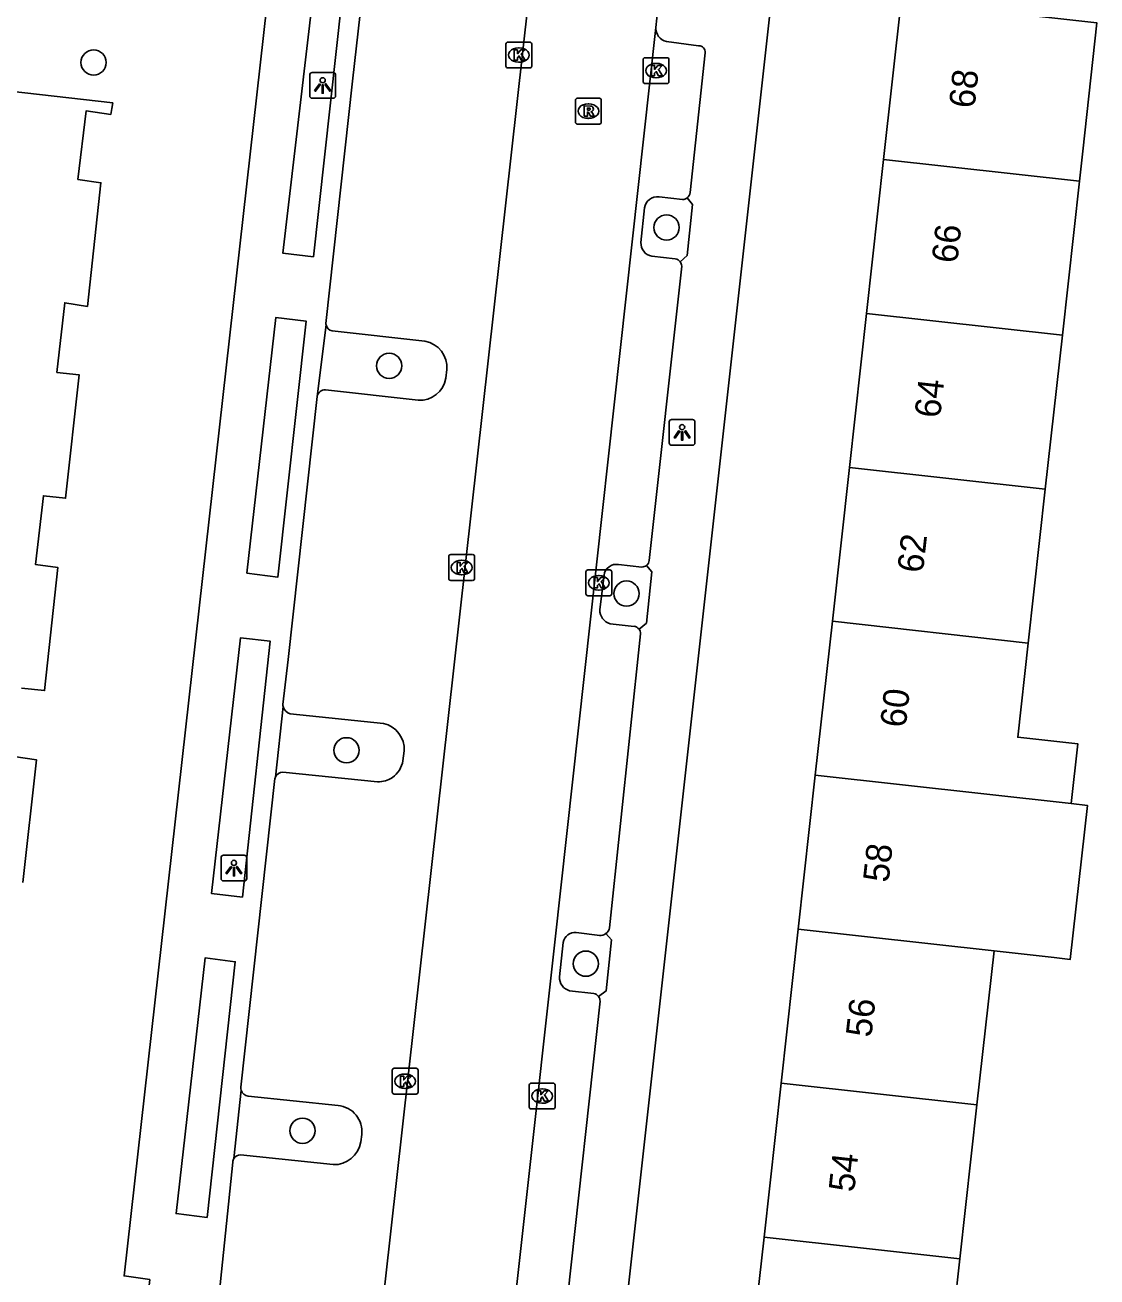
# Model space of a CAD drawing. Extents: x 161928 to 163055, y 386475 to 387428.
# Drawn here: x 162118.72 to 162160.26, y 387347.19 to 387395.69 of the extents above; entities that cross this region are included whole.
import ezdxf

# ---------------------------------------------------------------- set-up
doc = ezdxf.new("R2010")
doc.units = 0
for name, color, linetype in [('IMGEO_Boom', 7, 'Continuous'), ('IMGEO_Kolk', 7, 'Continuous'), ('IMGEO_Lichtpunt', 7, 'Continuous'), ('IMGEO_Pand', 7, 'Continuous'), ('IMGEO_Pand_nummerreeks', 7, 'Continuous'), ('IMGEO_Parkeervlak_open', 7, 'Continuous'), ('IMGEO_Rijbaan_lokaal_open', 7, 'Continuous'), ('IMGEO_Rioolput', 7, 'Continuous'), ('IMGEO_Voetpad_open', 7, 'Continuous')]:
    doc.layers.add(name, color=color, linetype=linetype)

msp = doc.modelspace()

# ---------------------------------------------------------------- linework, layer by layer
at = {"layer": 'IMGEO_Boom'}
for centre in [(162121.379, 387394.241), (162143.578, 387387.849), (162132.831, 387382.489), (162142.028, 387373.666), (162131.178, 387367.596), (162140.452, 387359.329), (162129.473, 387352.858)]:
    msp.add_circle(centre, 0.489, dxfattribs=at)
at = {"layer": 'IMGEO_Kolk'}
for p, q in [((162137.355, 387394.104), (162137.355, 387394.956)), ((162137.43, 387395.03), (162138.282, 387395.03)), ((162138.356, 387394.956), (162138.356, 387394.104)), ((162137.843, 387394.81), (162137.868, 387394.81)), ((162142.746, 387394.427), (162143.598, 387394.427)), ((162138.282, 387394.03), (162137.43, 387394.03)), ((162137.866, 387394.25), (162137.841, 387394.25)), ((162142.671, 387393.501), (162142.671, 387394.353)), ((162143.159, 387394.207), (162143.184, 387394.207)), ((162143.672, 387394.353), (162143.672, 387393.501)), ((162143.598, 387393.427), (162142.746, 387393.427)), ((162143.182, 387393.647), (162143.157, 387393.647)), ((162135.139, 387374.25), (162135.139, 387375.102)), ((162135.214, 387375.176), (162136.066, 387375.176)), ((162136.14, 387375.102), (162136.14, 387374.25)), ((162135.627, 387374.956), (162135.652, 387374.956)), ((162140.456, 387373.658), (162140.456, 387374.51)), ((162140.531, 387374.584), (162141.383, 387374.584)), ((162141.457, 387374.51), (162141.457, 387373.658)), ((162136.066, 387374.176), (162135.214, 387374.176)), ((162135.65, 387374.396), (162135.625, 387374.396)), ((162140.944, 387374.364), (162140.969, 387374.364)), ((162141.383, 387373.584), (162140.531, 387373.584)), ((162140.967, 387373.804), (162140.942, 387373.804)), ((162132.952, 387354.349), (162132.952, 387355.201)), ((162133.027, 387355.275), (162133.879, 387355.275)), ((162133.953, 387355.201), (162133.953, 387354.349)), ((162133.44, 387355.055), (162133.465, 387355.055)), ((162138.257, 387353.776), (162138.257, 387354.628)), ((162138.332, 387354.702), (162139.184, 387354.702)), ((162139.258, 387354.628), (162139.258, 387353.776)), ((162133.879, 387354.275), (162133.027, 387354.275)), ((162133.463, 387354.495), (162133.438, 387354.495)), ((162138.745, 387354.482), (162138.77, 387354.482)), ((162139.184, 387353.702), (162138.332, 387353.702)), ((162138.768, 387353.922), (162138.743, 387353.922))]:
    msp.add_line(p, q, dxfattribs=at)
for points in [[(162137.355, 387394.104), (162137.355, 387394.956)], [(162137.43, 387395.03), (162138.282, 387395.03)], [(162138.356, 387394.956), (162138.356, 387394.104)], [(162137.676, 387394.73), (162137.799, 387394.73), (162137.799, 387394.579), (162137.929, 387394.73), (162138.093, 387394.73), (162137.947, 387394.579), (162138.1, 387394.33), (162137.948, 387394.33), (162137.863, 387394.494), (162137.799, 387394.427), (162137.799, 387394.33), (162137.676, 387394.33), (162137.676, 387394.73)], [(162142.746, 387394.427), (162143.598, 387394.427)], [(162138.282, 387394.03), (162137.43, 387394.03)], [(162142.671, 387393.501), (162142.671, 387394.353)], [(162142.992, 387394.127), (162143.115, 387394.127), (162143.115, 387393.976), (162143.245, 387394.127), (162143.409, 387394.127), (162143.263, 387393.976), (162143.416, 387393.727), (162143.264, 387393.727), (162143.179, 387393.891), (162143.115, 387393.824), (162143.115, 387393.727), (162142.992, 387393.727), (162142.992, 387394.127)], [(162143.672, 387394.353), (162143.672, 387393.501)], [(162143.598, 387393.427), (162142.746, 387393.427)], [(162135.139, 387374.25), (162135.139, 387375.102)], [(162135.214, 387375.176), (162136.066, 387375.176)], [(162136.14, 387375.102), (162136.14, 387374.25)], [(162135.46, 387374.876), (162135.583, 387374.876), (162135.583, 387374.725), (162135.713, 387374.876), (162135.877, 387374.876), (162135.731, 387374.725), (162135.884, 387374.476), (162135.732, 387374.476), (162135.647, 387374.64), (162135.583, 387374.573), (162135.583, 387374.476), (162135.46, 387374.476), (162135.46, 387374.876)], [(162140.456, 387373.658), (162140.456, 387374.51)], [(162140.531, 387374.584), (162141.383, 387374.584)], [(162141.457, 387374.51), (162141.457, 387373.658)], [(162136.066, 387374.176), (162135.214, 387374.176)], [(162140.777, 387374.284), (162140.9, 387374.284), (162140.9, 387374.133), (162141.03, 387374.284), (162141.194, 387374.284), (162141.048, 387374.133), (162141.201, 387373.884), (162141.049, 387373.884), (162140.964, 387374.048), (162140.9, 387373.981), (162140.9, 387373.884), (162140.777, 387373.884), (162140.777, 387374.284)], [(162141.383, 387373.584), (162140.531, 387373.584)], [(162132.952, 387354.349), (162132.952, 387355.201)], [(162133.027, 387355.275), (162133.879, 387355.275)], [(162133.953, 387355.201), (162133.953, 387354.349)], [(162133.273, 387354.975), (162133.396, 387354.975), (162133.396, 387354.824), (162133.526, 387354.975), (162133.69, 387354.975), (162133.544, 387354.824), (162133.697, 387354.575), (162133.545, 387354.575), (162133.46, 387354.739), (162133.396, 387354.672), (162133.396, 387354.575), (162133.273, 387354.575), (162133.273, 387354.975)], [(162138.257, 387353.776), (162138.257, 387354.628)], [(162138.332, 387354.702), (162139.184, 387354.702)], [(162139.258, 387354.628), (162139.258, 387353.776)], [(162133.879, 387354.275), (162133.027, 387354.275)], [(162138.578, 387354.402), (162138.701, 387354.402), (162138.701, 387354.251), (162138.831, 387354.402), (162138.995, 387354.402), (162138.849, 387354.251), (162139.002, 387354.002), (162138.85, 387354.002), (162138.765, 387354.166), (162138.701, 387354.099), (162138.701, 387354.002), (162138.578, 387354.002), (162138.578, 387354.402)], [(162139.184, 387353.702), (162138.332, 387353.702)]]:
    msp.add_lwpolyline(points, dxfattribs=at)
for centre, start, end in [((162137.432, 387394.954), 91.552, 178.448), ((162137.432, 387394.954), 91.552, 178.448), ((162138.28, 387394.954), 1.552, 88.448), ((162138.28, 387394.954), 1.552, 88.448), ((162142.748, 387394.351), 91.552, 178.448), ((162142.748, 387394.351), 91.552, 178.448), ((162143.596, 387394.351), 1.552, 88.448), ((162143.596, 387394.351), 1.552, 88.448), ((162137.432, 387394.106), 181.552, 268.448), ((162137.432, 387394.106), 181.552, 268.448), ((162138.28, 387394.106), 271.552, 358.448), ((162138.28, 387394.106), 271.552, 358.448), ((162142.748, 387393.503), 181.552, 268.448), ((162142.748, 387393.503), 181.552, 268.448), ((162143.596, 387393.503), 271.552, 358.448), ((162143.596, 387393.503), 271.552, 358.448), ((162135.216, 387375.1), 91.552, 178.448), ((162135.216, 387375.1), 91.552, 178.448), ((162136.064, 387375.1), 1.552, 88.448), ((162136.064, 387375.1), 1.552, 88.448), ((162140.533, 387374.508), 91.552, 178.448), ((162140.533, 387374.508), 91.552, 178.448), ((162141.381, 387374.508), 1.552, 88.448), ((162141.381, 387374.508), 1.552, 88.448), ((162135.216, 387374.252), 181.552, 268.448), ((162135.216, 387374.252), 181.552, 268.448), ((162136.064, 387374.252), 271.552, 358.448), ((162136.064, 387374.252), 271.552, 358.448), ((162140.533, 387373.66), 181.552, 268.448), ((162140.533, 387373.66), 181.552, 268.448), ((162141.381, 387373.66), 271.552, 358.448), ((162141.381, 387373.66), 271.552, 358.448), ((162133.029, 387355.199), 91.552, 178.448), ((162133.029, 387355.199), 91.552, 178.448), ((162133.877, 387355.199), 1.552, 88.448), ((162133.877, 387355.199), 1.552, 88.448), ((162138.334, 387354.626), 91.552, 178.448), ((162138.334, 387354.626), 91.552, 178.448), ((162139.182, 387354.626), 1.552, 88.448), ((162139.182, 387354.626), 1.552, 88.448), ((162133.029, 387354.351), 181.552, 268.448), ((162133.029, 387354.351), 181.552, 268.448), ((162133.877, 387354.351), 271.552, 358.448), ((162133.877, 387354.351), 271.552, 358.448), ((162138.334, 387353.778), 181.552, 268.448), ((162138.334, 387353.778), 181.552, 268.448), ((162139.182, 387353.778), 271.552, 358.448), ((162139.182, 387353.778), 271.552, 358.448)]:
    msp.add_arc(centre, 0.0765, start, end, dxfattribs=at)
for centre, major_axis, ratio, start_param, end_param in [((162137.842, 387394.53), (-0.387, 0.002), 0.722429, 4.712389, 7.853982), ((162137.867, 387394.53), (-0.39, 0.002), 0.717154, 1.570796, 4.712389), ((162143.158, 387393.927), (-0.387, 0.002), 0.722429, 4.712389, 7.853982), ((162143.183, 387393.927), (-0.39, 0.002), 0.717154, 1.570796, 4.712389), ((162135.626, 387374.676), (-0.387, 0.002), 0.722429, 4.712389, 7.853982), ((162135.651, 387374.676), (-0.39, 0.002), 0.717154, 1.570796, 4.712389), ((162140.943, 387374.084), (-0.387, 0.002), 0.722429, 4.712389, 7.853982), ((162140.968, 387374.084), (-0.39, 0.002), 0.717154, 1.570796, 4.712389), ((162133.439, 387354.775), (-0.387, 0.002), 0.722429, 4.712389, 7.853982), ((162133.464, 387354.775), (-0.39, 0.002), 0.717154, 1.570796, 4.712389), ((162138.744, 387354.202), (-0.387, 0.002), 0.722429, 4.712389, 7.853982), ((162138.769, 387354.202), (-0.39, 0.002), 0.717154, 1.570796, 4.712389)]:
    msp.add_ellipse(centre, major_axis=major_axis, ratio=ratio, start_param=start_param, end_param=end_param, dxfattribs=at)
at = {"layer": 'IMGEO_Lichtpunt'}
for p, q in [((162129.756, 387393.756), (162129.756, 387392.949)), ((162129.756, 387393.756), (162129.756, 387392.949)), ((162130.658, 387393.851), (162129.85, 387393.851)), ((162130.658, 387393.851), (162129.85, 387393.851)), ((162130.752, 387392.949), (162130.752, 387393.756)), ((162130.752, 387392.949), (162130.752, 387393.756)), ((162129.85, 387392.855), (162130.658, 387392.855)), ((162129.85, 387392.855), (162130.658, 387392.855)), ((162143.682, 387380.316), (162143.682, 387379.509)), ((162143.682, 387380.316), (162143.682, 387379.509)), ((162144.584, 387380.411), (162143.776, 387380.411)), ((162144.584, 387380.411), (162143.776, 387380.411)), ((162144.678, 387379.509), (162144.678, 387380.316)), ((162144.678, 387379.509), (162144.678, 387380.316)), ((162143.776, 387379.415), (162144.584, 387379.415)), ((162143.776, 387379.415), (162144.584, 387379.415)), ((162126.317, 387363.436), (162126.317, 387362.629)), ((162126.317, 387363.436), (162126.317, 387362.629)), ((162127.219, 387363.531), (162126.411, 387363.531)), ((162127.219, 387363.531), (162126.411, 387363.531)), ((162127.313, 387362.629), (162127.313, 387363.436)), ((162127.313, 387362.629), (162127.313, 387363.436)), ((162126.411, 387362.535), (162127.219, 387362.535)), ((162126.411, 387362.535), (162127.219, 387362.535))]:
    msp.add_line(p, q, dxfattribs=at)
for points in [[(162130.13, 387393.42), (162130.169, 387393.392), (162129.981, 387393.13), (162129.943, 387393.157), (162130.13, 387393.42)], [(162130.342, 387393.392), (162130.38, 387393.419), (162130.567, 387393.157), (162130.528, 387393.129), (162130.342, 387393.392)], [(162130.232, 387393.372), (162130.279, 387393.372), (162130.279, 387393.05), (162130.232, 387393.05), (162130.232, 387393.372)], [(162144.056, 387379.98), (162144.095, 387379.952), (162143.907, 387379.69), (162143.869, 387379.717), (162144.056, 387379.98)], [(162144.158, 387379.932), (162144.205, 387379.932), (162144.205, 387379.61), (162144.158, 387379.61), (162144.158, 387379.932)], [(162144.268, 387379.952), (162144.306, 387379.979), (162144.493, 387379.717), (162144.454, 387379.689), (162144.268, 387379.952)], [(162126.691, 387363.1), (162126.73, 387363.072), (162126.542, 387362.81), (162126.504, 387362.837), (162126.691, 387363.1)], [(162126.793, 387363.052), (162126.84, 387363.052), (162126.84, 387362.73), (162126.793, 387362.73), (162126.793, 387363.052)], [(162126.903, 387363.072), (162126.941, 387363.099), (162127.128, 387362.837), (162127.089, 387362.809), (162126.903, 387363.072)]]:
    msp.add_lwpolyline(points, dxfattribs=at)
for centre in [(162130.255, 387393.554), (162144.181, 387380.114), (162126.816, 387363.234)]:
    msp.add_circle(centre, 0.0994, dxfattribs=at)
for centre, start, end in [((162129.85, 387393.756), 90, 180), ((162129.85, 387393.756), 90, 180), ((162130.658, 387393.756), 0, 90), ((162130.658, 387393.756), 0, 90), ((162129.85, 387392.949), 180, 270), ((162129.85, 387392.949), 180, 270), ((162130.658, 387392.949), 270, 0), ((162130.658, 387392.949), 270, 360), ((162143.776, 387380.316), 90, 180), ((162143.776, 387380.316), 90, 180), ((162144.584, 387380.316), 0, 90), ((162144.584, 387380.316), 0, 90), ((162143.776, 387379.509), 180, 270), ((162143.776, 387379.509), 180, 270), ((162144.584, 387379.509), 270, 0), ((162144.584, 387379.509), 270, 360), ((162126.411, 387363.436), 90, 180), ((162126.411, 387363.436), 90, 180), ((162127.219, 387363.436), 0, 90), ((162127.219, 387363.436), 0, 90), ((162126.411, 387362.629), 180, 270), ((162126.411, 387362.629), 180, 270), ((162127.219, 387362.629), 270, 0), ((162127.219, 387362.629), 270, 360)]:
    msp.add_arc(centre, 0.0946, start, end, dxfattribs=at)
at = {"layer": 'IMGEO_Pand'}
for points in [[(162151.989, 387390.483), (162152.67, 387396.618), (162160.255, 387395.777), (162159.704, 387390.808), (162159.576, 387389.641)], [(162105.967, 387394.513), (162122.121, 387392.674), (162122.085, 387392.459), (162122.046, 387392.228), (162121.087, 387392.367), (162120.773, 387389.709), (162121.661, 387389.58), (162121.137, 387384.794), (162120.258, 387384.933), (162119.96, 387382.234), (162120.82, 387382.139), (162120.292, 387377.359), (162119.433, 387377.457), (162119.131, 387374.793), (162119.99, 387374.681), (162119.477, 387369.909), (162118.589, 387370.006)], [(162151.327, 387384.52), (162151.989, 387390.483)], [(162151.989, 387390.483), (162159.576, 387389.641)], [(162159.576, 387389.641), (162158.914, 387383.678)], [(162150.666, 387378.556), (162151.327, 387384.52)], [(162151.327, 387384.52), (162158.914, 387383.678)], [(162158.914, 387383.678), (162158.252, 387377.714)], [(162150.004, 387372.593), (162150.666, 387378.556)], [(162158.252, 387377.714), (162150.666, 387378.556)], [(162158.252, 387377.714), (162157.59, 387371.751)], [(162149.342, 387366.63), (162150.004, 387372.593)], [(162157.59, 387371.751), (162150.004, 387372.593)], [(162157.59, 387371.751), (162157.184, 387368.101), (162159.518, 387367.842), (162159.261, 387365.529)], [(162118.288, 387367.357), (162119.163, 387367.227), (162118.637, 387362.469)], [(162148.68, 387360.666), (162149.342, 387366.63)], [(162159.261, 387365.529), (162149.342, 387366.63)], [(162159.261, 387365.529), (162159.883, 387365.46), (162159.221, 387359.496), (162158.601, 387359.565), (162156.266, 387359.824)], [(162148.018, 387354.703), (162148.68, 387360.666)], [(162148.68, 387360.666), (162156.266, 387359.824)], [(162156.266, 387359.824), (162155.604, 387353.861)], [(162147.356, 387348.739), (162148.018, 387354.703)], [(162148.018, 387354.703), (162155.604, 387353.861)], [(162155.604, 387353.861), (162154.942, 387347.897)], [(162146.695, 387342.776), (162147.356, 387348.739)], [(162147.356, 387348.739), (162154.942, 387347.897)], [(162154.942, 387347.897), (162154.28, 387341.934)]]:
    msp.add_lwpolyline(points, dxfattribs=at)
at = {"layer": 'IMGEO_Parkeervlak_open'}
for points in [[(162144.2, 387388.928), (162143.29, 387389.035)], [(162142.723, 387388.606), (162142.586, 387387.271)], [(162143.004, 387386.743), (162143.915, 387386.638)], [(162134.217, 387383.441), (162130.621, 387383.843)], [(162135.032, 387382.006), (162135.061, 387382.344)], [(162130.358, 387381.563), (162133.953, 387381.159)], [(162142.619, 387374.696), (162141.72, 387374.792)], [(162141.155, 387374.38), (162140.992, 387373.044)], [(162141.39, 387372.497), (162142.318, 387372.398)], [(162132.608, 387368.633), (162128.998, 387369.011)], [(162133.366, 387367.193), (162133.411, 387367.57)], [(162128.711, 387366.745), (162132.384, 387366.374)], [(162140.987, 387360.425), (162140.077, 387360.532)], [(162139.579, 387360.152), (162139.43, 387358.818)], [(162139.823, 387358.28), (162140.758, 387358.174)], [(162130.85, 387353.835), (162127.365, 387354.198)], [(162131.728, 387352.424), (162131.77, 387352.71)], [(162127.076, 387351.919), (162130.658, 387351.544)]]:
    msp.add_lwpolyline(points, dxfattribs=at)
for centre, radius, start, end in [((162143.221, 387388.537), 0.503, 82.135, 172.0883), ((162144.158, 387389.268), 0.342, 277.1144, 308.5529), ((162143.088, 387387.239), 0.503, 176.3005, 260.4344), ((162143.859, 387386.333), 0.31, 35.7463, 79.6145), ((162130.669, 387384.128), 0.289, 189.5471, 260.4529), ((162134.049, 387382.439), 1.016, 354.6423, 80.505), ((162134.019, 387382.186), 1.029, 266.33, 349.9328), ((162130.354, 387381.25), 0.314, 89.3145, 170.5483), ((162141.632, 387374.32), 0.48, 79.407, 172.7923), ((162142.628, 387374.972), 0.276, 268.1694, 308.8893), ((162141.558, 387373.037), 0.566, 179.3202, 252.7594), ((162142.287, 387372.114), 0.286, 38.298, 83.6936), ((162129.094, 387369.378), 0.379, 193.8263, 255.3373), ((162132.394, 387367.636), 1.019, 356.2705, 77.865), ((162128.718, 387366.421), 0.324, 91.3168, 156.1548), ((162132.4, 387367.351), 0.979, 304.4792, 350.7042), ((162132.401, 387367.358), 0.985, 269.0256, 304.1884), ((162140.024, 387360.086), 0.45, 83.1793, 171.5118), ((162141.017, 387360.781), 0.358, 265.1286, 306.2612), ((162139.95, 387358.785), 0.521, 176.419, 255.876), ((162140.694, 387357.871), 0.31, 36.9356, 78.1623), ((162127.409, 387354.517), 0.322, 196.5559, 262.063), ((162130.761, 387352.823), 1.016, 353.5906, 84.9604), ((162130.695, 387352.589), 1.046, 267.9527, 350.9171), ((162127.046, 387351.651), 0.269, 83.6714, 149.9804)]:
    msp.add_arc(centre, radius, start, end, dxfattribs=at)
at = {"layer": 'IMGEO_Rijbaan_lokaal_open'}
for points in [[(162132.012, 387341.118), (162138.235, 387396.651)], [(162143.284, 387396.695), (162143.165, 387395.601)], [(162143.165, 387395.601), (162139.246, 387360.16), (162136.099, 387331.767)]]:
    msp.add_lwpolyline(points, dxfattribs=at)
at = {"layer": 'IMGEO_Rioolput'}
for p, q in [((162140.048, 387391.932), (162140.048, 387392.784)), ((162140.123, 387392.858), (162140.975, 387392.858)), ((162140.536, 387392.638), (162140.561, 387392.638)), ((162141.049, 387392.784), (162141.049, 387391.932)), ((162140.559, 387392.078), (162140.534, 387392.078)), ((162140.975, 387391.858), (162140.123, 387391.858))]:
    msp.add_line(p, q, dxfattribs=at)
for points in [[(162140.048, 387391.932), (162140.048, 387392.784)], [(162140.123, 387392.858), (162140.975, 387392.858)], [(162140.637, 387392.556), (162140.385, 387392.558), (162140.385, 387392.158)], [(162140.563, 387392.477), (162140.509, 387392.477), (162140.509, 387392.396)], [(162141.049, 387392.784), (162141.049, 387391.932)], [(162140.385, 387392.158), (162140.509, 387392.158), (162140.509, 387392.32), (162140.52, 387392.32)], [(162140.509, 387392.396), (162140.561, 387392.396)], [(162140.567, 387392.291), (162140.638, 387392.158), (162140.778, 387392.158), (162140.713, 387392.284)], [(162140.975, 387391.858), (162140.123, 387391.858)]]:
    msp.add_lwpolyline(points, dxfattribs=at)
for centre, radius, start, end in [((162140.125, 387392.782), 0.0765, 91.552, 178.448), ((162140.125, 387392.782), 0.0765, 91.552, 178.448), ((162140.569, 387392.381), 0.0964, 77.0061, 93.1865), ((162140.583, 387392.438), 0.0378, 276.6634, 79.6772), ((162140.636, 387392.446), 0.109, 350.3612, 89.416), ((162140.634, 387392.446), 0.112, 277.5842, 350.9817), ((162140.973, 387392.782), 0.0765, 1.552, 88.448), ((162140.973, 387392.782), 0.0765, 1.552, 88.448), ((162140.519, 387392.267), 0.0533, 26.0293, 88.6989), ((162140.545, 387392.585), 0.19, 274.7715, 282.9687), ((162140.618, 387392.231), 0.108, 29.5134, 73.7905), ((162140.125, 387391.934), 0.0765, 181.552, 268.448), ((162140.125, 387391.934), 0.0765, 181.552, 268.448), ((162140.973, 387391.934), 0.0765, 271.552, 358.448), ((162140.973, 387391.934), 0.0765, 271.552, 358.448)]:
    msp.add_arc(centre, radius, start, end, dxfattribs=at)
for centre, major_axis, ratio, start_param, end_param in [((162140.535, 387392.358), (-0.387, 0.002), 0.722429, 4.712389, 7.853982), ((162140.56, 387392.358), (-0.39, 0.002), 0.717154, 1.570796, 4.712389)]:
    msp.add_ellipse(centre, major_axis=major_axis, ratio=ratio, start_param=start_param, end_param=end_param, dxfattribs=at)
at = {"layer": 'IMGEO_Voetpad_open'}
for points in [[(162128.351, 387398.751), (162127.574, 387391.838), (162122.559, 387347.235), (162123.553, 387347.09), (162123.222, 387344.118)], [(162147.797, 387398.11), (162141.026, 387337.206)], [(162129.896, 387386.715), (162128.708, 387386.861), (162129.857, 387396.674), (162130.981, 387396.537), (162129.896, 387386.715)], [(162130.38, 387384.133), (162131.414, 387393.518), (162131.703, 387396.143)], [(162143.582, 387395.05), (162144.822, 387394.887)], [(162145.076, 387394.61), (162144.493, 387389.203)], [(162144.371, 387389), (162144.586, 387388.735), (162144.379, 387386.767), (162144.111, 387386.514)], [(162144.166, 387386.356), (162142.904, 387374.953)], [(162127.318, 387374.456), (162128.446, 387384.368), (162129.612, 387384.223), (162128.52, 387374.303), (162127.318, 387374.456)], [(162130.045, 387381.301), (162130.384, 387384.08)], [(162128.715, 387369.368), (162128.918, 387371.116), (162130.045, 387381.301)], [(162142.801, 387374.757), (162143.006, 387374.512), (162142.802, 387372.525), (162142.511, 387372.291)], [(162142.574, 387372.11), (162141.37, 387360.724)], [(162127.148, 387361.901), (162125.946, 387362.054), (162127.074, 387371.955), (162128.224, 387371.823), (162127.148, 387361.901)], [(162128.422, 387366.552), (162128.726, 387369.287)], [(162127.088, 387354.543), (162128.403, 387366.497)], [(162141.229, 387360.493), (162141.44, 387360.258), (162141.238, 387358.274), (162140.942, 387358.057)], [(162125.774, 387349.497), (162124.573, 387349.65), (162125.7, 387359.551), (162126.866, 387359.406), (162125.774, 387349.497)], [(162141.005, 387357.879), (162139.75, 387346.488)], [(162126.813, 387351.786), (162127.101, 387354.425)], [(162125.84, 387342.645), (162126.777, 387351.64)]]:
    msp.add_lwpolyline(points, dxfattribs=at)
for centre, radius, start, end in [((162143.693, 387395.567), 0.529, 176.3229, 257.9144), ((162144.83, 387394.64), 0.247, 353.0942, 91.9454), ((162144.153, 387389.269), 0.347, 309.0357, 348.9538), ((162143.873, 387386.343), 0.293, 2.6298, 35.7564), ((162130.722, 387384.132), 0.342, 179.8552, 188.7769), ((162142.63, 387374.972), 0.275, 308.5429, 356.0124), ((162142.287, 387372.111), 0.287, 359.7136, 38.669), ((162129.044, 387369.371), 0.33, 180.6086, 194.8586), ((162128.665, 387366.437), 0.268, 154.7213, 167.1632), ((162141.013, 387360.783), 0.362, 306.653, 350.5481), ((162140.688, 387357.867), 0.317, 2.1522, 36.8288), ((162127.406, 387354.518), 0.319, 175.5524, 197.0214), ((162127.053, 387351.649), 0.276, 150.3562, 181.941)]:
    msp.add_arc(centre, radius, start, end, dxfattribs=at)

# ---------------------------------------------------------------- texts
at = {"layer": 'IMGEO_Pand_nummerreeks'}
for s, rotation, p in [('68', 83.6674, (162155.507, 387392.439)), ('66', 83.6674, (162154.841, 387386.439)), ('64', 83.6674, (162154.175, 387380.441)), ('62', 83.6674, (162153.51, 387374.441)), ('60', 83.6674, (162152.844, 387368.449)), ('58', 83.669, (162152.179, 387362.451)), ('56', 83.6674, (162151.513, 387356.451)), ('54', 83.6674, (162150.847, 387350.453))]:
    msp.add_text(s, height=1, rotation=rotation, dxfattribs=at).set_placement(p)

doc.saveas('drawing.dxf')
